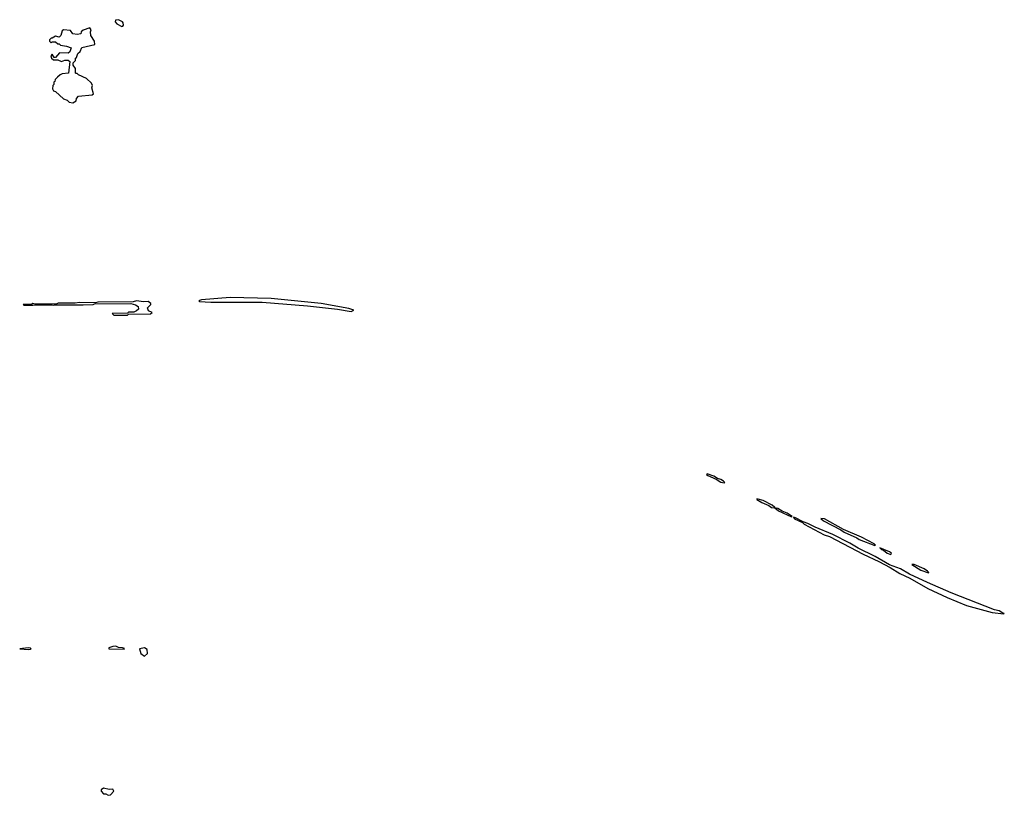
# Model space of a CAD drawing. Extents: x 1980017 to 2252640, y 74400 to 266395.
# Tile 284 of 388: x 2149900 to 2158530, y 207270 to 214073. Entities that reach past the tile are written whole.
import ezdxf

# ---------------------------------------------------------------- set-up
doc = ezdxf.new("R2010")
doc.units = 0

msp = doc.modelspace()

# ---------------------------------------------------------------- linework, layer by layer
at = {"layer": '0CON20XD'}
for points in [[(2150795, 214014.2), (2150805, 214016.7), (2150808.6, 214025), (2150807.1, 214045), (2150800, 214055), (2150765, 214072.9), (2150740, 214070), (2150738, 214055), (2150752, 214035), (2150795, 214014.2)], [(2150365, 213343.3), (2150395, 213360), (2150398.3, 213381.7), (2150415, 213402.5), (2150535, 213413.3), (2150546.4, 213423.6), (2150532.5, 213475), (2150537.5, 213495), (2150530, 213515), (2150487, 213557), (2150415, 213590), (2150405, 213600), (2150395, 213600), (2150390, 213605), (2150390, 213645), (2150370, 213675), (2150370, 213695), (2150390, 213715), (2150390, 213735), (2150398.3, 213741.7), (2150410, 213775), (2150430, 213795), (2150445, 213830), (2150557.5, 213855), (2150556.7, 213885), (2150522.5, 213935), (2150520, 213965), (2150527.5, 213985), (2150515, 214000), (2150455, 213980), (2150440, 213965), (2150435, 213950), (2150405, 213942.5), (2150365, 213950), (2150345, 213977.5), (2150285, 213982.5), (2150272.5, 213975), (2150260, 213935), (2150245, 213920), (2150213, 213927), (2150185, 213910), (2150175, 213910), (2150160, 213895), (2150160, 213885), (2150175, 213870), (2150185, 213880), (2150215, 213880), (2150235, 213860), (2150245, 213860), (2150258.3, 213848.3), (2150311.7, 213841.7), (2150350, 213825), (2150338.3, 213791.7), (2150325, 213780), (2150248.3, 213781.7), (2150215, 213740), (2150201.7, 213741.7), (2150185, 213770), (2150173.8, 213755), (2150180, 213735), (2150195, 213720), (2150235, 213720), (2150265, 213707.5), (2150295, 213717.5), (2150325, 213717.5), (2150340, 213705), (2150327, 213603), (2150273, 213597), (2150255, 213590), (2150231.7, 213568.3), (2150211.7, 213548.3), (2150208.3, 213531.7), (2150200, 213525), (2150200, 213505), (2150190, 213495), (2150187.5, 213465), (2150195, 213450), (2150215, 213443.3), (2150285, 213380), (2150315, 213367.5), (2150335, 213350), (2150365, 213343.3)], [(2152805, 211514), (2152830, 211525), (2152785, 211539.2), (2152542.5, 211585), (2152105, 211627.1), (2151745, 211636.4), (2151493.9, 211616.1), (2151475, 211610), (2151470, 211605), (2151475, 211602.5), (2151575, 211596.7), (2152025, 211594.2), (2152422.7, 211562.7), (2152685, 211534), (2152805, 211514)], [(2150845, 211482.5), (2150855, 211490), (2151047, 211493), (2151060, 211505), (2151030, 211520), (2151020, 211545), (2151050, 211575), (2151050, 211585), (2151025, 211600), (2150985, 211597.5), (2150925, 211606.7), (2150895, 211597.5), (2150585, 211596.2), (2150565, 211590), (2150425, 211592.5), (2150385, 211586.7), (2150236.4, 211586.4), (2150225, 211580), (2150165, 211577.5), (2150035, 211577.5), (2150015, 211582.5), (2150005, 211577.5), (2149930, 211575), (2149935, 211570), (2150015, 211567.5), (2150065, 211572.5), (2150185, 211572.5), (2150195, 211567.5), (2150205, 211572.5), (2150455, 211571.2), (2150545, 211574), (2150555, 211580), (2150875, 211582.5), (2150915, 211572.5), (2150938.3, 211558.3), (2150940, 211535), (2150925, 211520), (2150901.7, 211508.3), (2150855, 211506.7), (2150845, 211500), (2150710, 211495), (2150725, 211482.5), (2150845, 211482.5)], [(2156075, 210010), (2156080, 210015), (2156067.5, 210025), (2156045, 210040), (2156017.5, 210047.5), (2155985, 210070), (2155925, 210090), (2155920, 210085), (2155930, 210075), (2156005, 210042.5), (2156045, 210017.5), (2156075, 210010)], [(2156515, 209790), (2156520, 209795), (2156495, 209816.2), (2156415, 209856.2), (2156360, 209870), (2156360, 209865), (2156405, 209837.5), (2156465, 209812.5), (2156490, 209795), (2156515, 209790)], [(2156665, 209712.5), (2156670, 209715), (2156627.5, 209745), (2156581.7, 209761.7), (2156545, 209786.2), (2156520, 209790), (2156550, 209765), (2156665, 209712.5)], [(2158525, 208862.5), (2158530, 208865), (2158516.7, 208866.7), (2158485, 208887.5), (2158445, 208898), (2158064.5, 209044.5), (2157855.7, 209135.7), (2157700, 209210), (2157620, 209255), (2157525, 209292.5), (2157396.7, 209365), (2157248, 209438), (2157175, 209482.5), (2157026.1, 209556.1), (2156871.2, 209621.2), (2156807.5, 209655), (2156767.5, 209667.5), (2156700, 209705), (2156681.7, 209708.3), (2156690, 209695), (2156762.5, 209662.5), (2156775, 209647.5), (2156952.5, 209555), (2156998.8, 209538.8), (2157292.5, 209385), (2157430.7, 209320.7), (2157528.8, 209268.8), (2157613.3, 209215), (2157703.2, 209173.2), (2157860.8, 209085), (2158030, 209005), (2158198.8, 208935), (2158425, 208874.5), (2158525, 208862.5)], [(2157395, 209460), (2157400, 209465), (2157390, 209475), (2157277.5, 209535), (2157121.7, 209601.7), (2156955, 209696.2), (2156921.7, 209698.3), (2156945, 209677.5), (2157098.3, 209598.3), (2157125, 209577.5), (2157238.8, 209528.8), (2157257.5, 209515), (2157395, 209460)], [(2157535, 209383.3), (2157540, 209395), (2157525, 209406.7), (2157440, 209440), (2157452.5, 209425), (2157470, 209420), (2157502.5, 209395), (2157535, 209383.3)], [(2157865, 209220), (2157867.5, 209225), (2157857.5, 209235), (2157827.5, 209255), (2157740, 209295), (2157720, 209295), (2157797.5, 209245), (2157865, 209220)], [(2149975, 208547.5), (2149995, 208552.5), (2150000, 208555), (2149995, 208560), (2149975, 208562.5), (2149900, 208555), (2149975, 208547.5)], [(2150815, 208553.3), (2150818.3, 208558.3), (2150800, 208565), (2150766.2, 208566.2), (2150743, 208577), (2150715, 208576.7), (2150680, 208565), (2150680, 208555), (2150685, 208554), (2150815, 208553.3)], [(2150995, 208491.2), (2151018.8, 208515), (2151018.3, 208548.3), (2150995, 208562.5), (2150950, 208555), (2150962.5, 208515), (2150995, 208491.2)], [(2150675, 207270), (2150695, 207273.8), (2150726.2, 207305), (2150715, 207323.3), (2150685, 207322.5), (2150635, 207333.3), (2150613, 207317), (2150614, 207305), (2150635, 207284), (2150655, 207283.8), (2150675, 207270)]]:
    msp.add_lwpolyline(points, dxfattribs=at)

doc.saveas('drawing.dxf')
